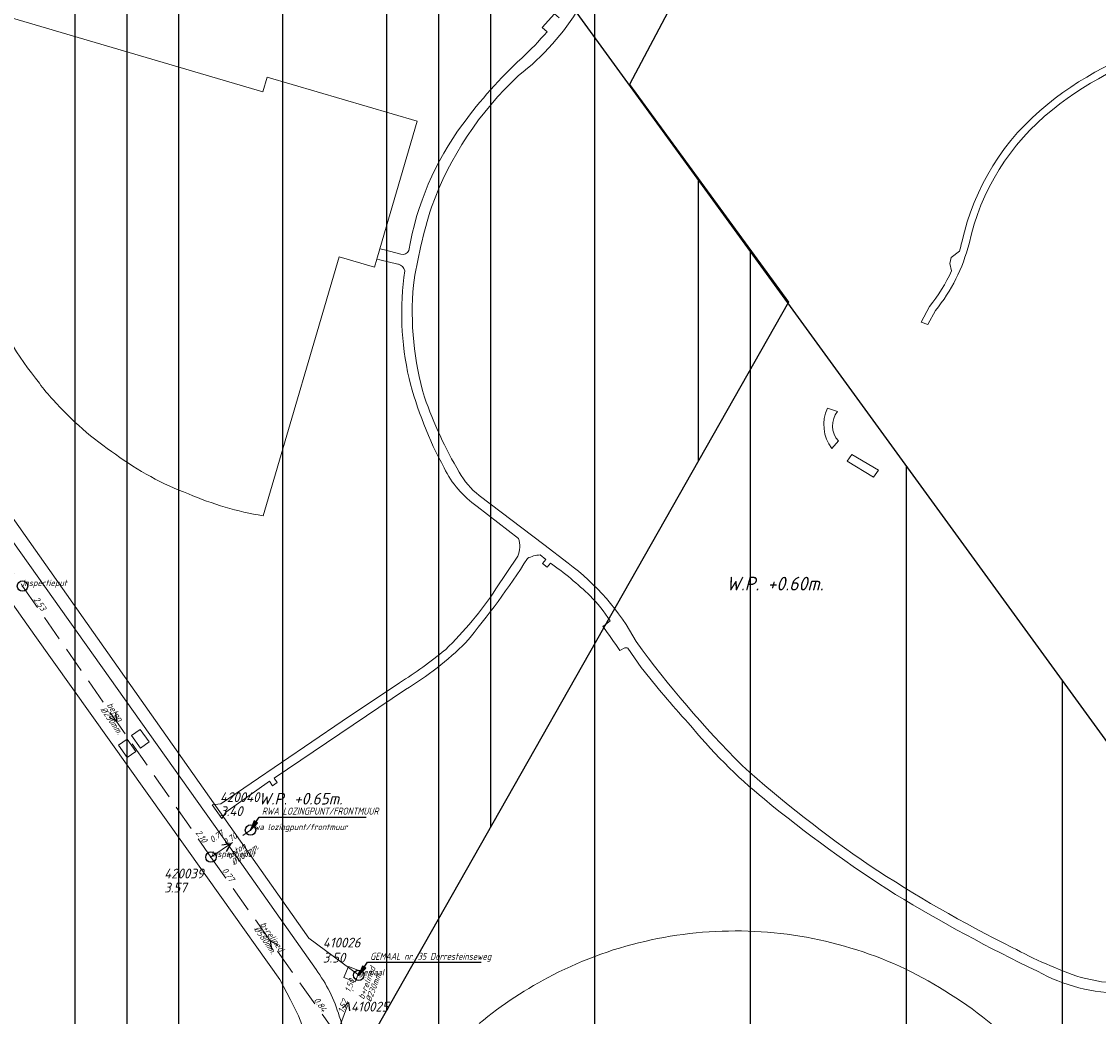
# Model space of a CAD drawing. Extents: x 148869 to 161638, y 453607 to 469810.
# Tile 337 of 656: x 155767 to 155975, y 461602 to 461794. Entities that reach past the tile are written whole.
import ezdxf
from ezdxf.lldxf.tags import DXFTag

# ---------------------------------------------------------------- set-up
doc = ezdxf.new("R2010")
doc.units = 0
doc.header["$PDMODE"] = 32
doc.header["$PDSIZE"] = 2
doc.linetypes.add('RI-HWA', pattern=[7.4, 5, -2.4])
doc.linetypes.add('RI-VWA', pattern=[11, 5, -3, 0, -3])
doc.layers.get('0').update_dxf_attribs({"linetype": 'CONTINUOUS'})
doc.layers.get('DEFPOINTS').update_dxf_attribs({"linetype": 'CONTINUOUS'})
for name, color, linetype in [('2022', 10, 'CONTINUOUS'), ('2022 hatch', 10, 'CONTINUOUS'), ('2024', 160, 'CONTINUOUS'), ('2024 hatch', 160, 'CONTINUOUS'), ('B-OI-AANPIJLING', 1, 'CONTINUOUS'), ('B-OI-GEMAAL', 30, 'CONTINUOUS'), ('B-OI-T50', 3, 'CONTINUOUS')]:
    doc.layers.add(name, color=color, linetype=linetype)
for name, color, linetype, lineweight in [('B-OI-RI-BIJZONDERDERHEDEN-T18', 134, 'CONTINUOUS', 18), ('B-OI-RI-HWA-BOB-T18', 150, 'CONTINUOUS', 18), ('B-OI-RI-HWA-MATERIAAL-T18', 150, 'CONTINUOUS', 18), ('B-OI-RI-HWA-PUTDEKSELHOOGTE-T25', 150, 'CONTINUOUS', 25), ('B-OI-RI-HWA-PUTNUMMER-T25', 150, 'CONTINUOUS', 25), ('B-OI-RI-HWA_DIAMETER-T18', 150, 'CONTINUOUS', 18), ('B-OI-RI-HWA_RIOOLPUT-S', 150, 'CONTINUOUS', 25), ('B-OI-RI-HWA_TRANSPORTLEIDING-G', 150, 'RI-HWA', 18), ('B-OI-RI-PERSLEIDING-G-niet meenemen', 190, 'RI-PERS', 18), ('B-OI-RI-STROOMRICHTING-S', 252, 'CONTINUOUS', 25), ('B-OI-RI-T35', 3, 'CONTINUOUS', 35), ('B-OI-RI-VWA-BOB-T18', 34, 'CONTINUOUS', 18), ('B-OI-RI-VWA-DIAMETER-T18', 34, 'CONTINUOUS', 18), ('B-OI-RI-VWA-MATERIAAL-T18', 34, 'CONTINUOUS', 18), ('B-OI-RI-VWA_PUTDEKSELHOOGTE-T25', 34, 'CONTINUOUS', 25), ('B-OI-RI-VWA_PUTNUMMER-T25', 34, 'CONTINUOUS', 25), ('B-OI-RI-VWA_RIOOLPUT-S', 34, 'CONTINUOUS', 25), ('B-OI-RI-VWA_TRANSPORTLEIDING-G', 34, 'RI-VWA', 18), ('B-RO-VH-VERHARDING_ASFALT-GV', 251, 'CONTINUOUS', 18), ('B-RO-VH-VERHARDING_BEDRIJFSVLOERPLAAT-GV', 251, 'CONTINUOUS', 18), ('B-RO-VH-VERHARDING_HALFVERHARDING_GRIND-GV', 251, 'CONTINUOUS', 18), ('B-RO-VH-VERHARDING_SIERBESTRATING-GV', 251, 'CONTINUOUS', 18)]:
    doc.layers.add(name, color=color, linetype=linetype, lineweight=lineweight)
doc.styles.add('NLCS-ISO-M500-T18_CURSIEF', font='NLCS-ISO.ttf', dxfattribs={"oblique": 15, "height": 0.9})
doc.styles.add('NLCS-ISO-M750-T25_CURSIEF', font='NLCS-ISO.ttf', dxfattribs={"oblique": 15, "height": 1.875})
doc.styles.add('NLCS-ISO-M750-T35_CURSIEF', font='NLCS-ISO.ttf', dxfattribs={"oblique": 15, "height": 2.625})
doc.styles.add('NLCS-ISO-M750_CURSIEF', font='NLCS-ISO.ttf', dxfattribs={"oblique": 15})
tags = doc.linetypes.add('RI-PERS', pattern='A,7,-2,["P",Standard,S=1.8,R=0,X=-0.5,Y=-0.9],-2,7,-2,[102,NLCS.SHX,S=1,R=180,X=0,Y=0],-2', length=22).pattern_tags.tags
tags[6] = DXFTag(74, 10)

# ---------------------------------------------------------------- blocks, each defined once
blk = doc.blocks.new('ACMAP_ANN_TEMPLATE_vwa-diam')
at = {"color": 0, "linetype": 'ByBlock', "style": 'NLCS-ISO-M500-T18_CURSIEF', "oblique": 15}
blk.add_attdef('vwa-diam', (0.3, -1.3), '', height=1.2, dxfattribs=at)
blk = doc.blocks.new('ACMAP_ANN_TEMPLATE_vwa-materiaal')
at = {"color": 0, "linetype": 'ByBlock', "style": 'NLCS-ISO-M500-T18_CURSIEF', "oblique": 15}
blk.add_attdef('vwa-mat', (0.3, 0.2), '', height=1.2, dxfattribs=at)
blk = doc.blocks.new('ACMAP_ANN_TEMPLATE_vwa-nap-l')
at = {"color": 0, "linetype": 'ByBlock', "style": 'NLCS-ISO-M500-T18_CURSIEF', "oblique": 15}
blk.add_attdef('vwa-nap-l', (3.3, 0.2), '', height=1.2, dxfattribs=at)
blk = doc.blocks.new('ACMAP_ANN_TEMPLATE_vwa-nap-r')
at = {"color": 0, "linetype": 'ByBlock', "style": 'NLCS-ISO-M500-T18_CURSIEF', "oblique": 15}
blk.add_attdef('vwa-nap-r', (-5.6, 0.2), '', height=1.2, dxfattribs=at)
blk = doc.blocks.new('ACMAP_ANN_TEMPLATE_hwa-diam')
at = {"color": 0, "linetype": 'ByBlock', "style": 'NLCS-ISO-M500-T18_CURSIEF', "oblique": 15}
blk.add_attdef('hwa-diam', (-3.7, -1.3), '', height=1.2, dxfattribs=at)
blk = doc.blocks.new('ACMAP_ANN_TEMPLATE_hwa-materiaal')
at = {"color": 0, "linetype": 'ByBlock', "style": 'NLCS-ISO-M500-T18_CURSIEF', "oblique": 15}
blk.add_attdef('hwa-mat', (-3.7, 0.2), '', height=1.2, dxfattribs=at)
blk = doc.blocks.new('ACMAP_ANN_TEMPLATE_hwa-nap-l')
at = {"color": 0, "linetype": 'ByBlock', "style": 'NLCS-ISO-M500-T18_CURSIEF', "oblique": 15}
blk.add_attdef('hwa-nap-l', (3.3, 0.2), '', height=1.2, dxfattribs=at)
blk = doc.blocks.new('ACMAP_ANN_TEMPLATE_hwa-nap-r')
at = {"color": 0, "linetype": 'ByBlock', "style": 'NLCS-ISO-M500-T18_CURSIEF', "oblique": 15}
blk.add_attdef('hwa-nap-r', (-5.6, 0.2), '', height=1.2, dxfattribs=at)
blk = doc.blocks.new('ACMAP_ANN_TEMPLATE_hwa-puth')
at = {"color": 0, "linetype": 'ByBlock', "style": 'NLCS-ISO-M750-T25_CURSIEF', "oblique": 15}
blk.add_attdef('hwa-puth', (-9, -6.8), '', height=1.88, dxfattribs=at)
blk = doc.blocks.new('ACMAP_ANN_TEMPLATE_hwa-putnr')
at = {"color": 0, "linetype": 'ByBlock', "style": 'NLCS-ISO-M750-T25_CURSIEF', "oblique": 15}
blk.add_attdef('hwa-putnr', (-9, -4.1), '', height=1.88, dxfattribs=at)
blk = doc.blocks.new('ACMAP_ANN_TEMPLATE_type knoop')
at = {"layer": 'DEFPOINTS', "style": 'NLCS-ISO-M500-T18_CURSIEF', "oblique": 15}
blk.add_attdef('type_knoop', (0, 0), '', height=1.2, dxfattribs=at)
blk = doc.blocks.new('ACMAP_ANN_TEMPLATE_vwa-puth')
at = {"color": 0, "linetype": 'ByBlock', "style": 'NLCS-ISO-M750-T25_CURSIEF', "oblique": 15}
blk.add_attdef('vwa-puth', (-3, 5), '', height=1.88, dxfattribs=at)
blk = doc.blocks.new('ACMAP_ANN_TEMPLATE_vwa-putnr')
at = {"color": 0, "linetype": 'ByBlock', "style": 'NLCS-ISO-M750-T25_CURSIEF', "oblique": 15}
blk.add_attdef('vaw-putnr', (-3, 7.9), '', height=1.88, dxfattribs=at)

msp = doc.modelspace()

# ---------------------------------------------------------------- hatches: boundary and pattern name
at = {"layer": '2022 hatch'}
h = msp.add_hatch(dxfattribs=at)
h.set_pattern_fill('ANSI31', color=256, scale=19.992, angle=45)
h.set_pattern_definition([(90, (0, 0), (-19.992, 0), [])])
h.paths.add_polyline_path([(155957.39, 462199.72), (155824.6, 462339.47), (155809.4, 462364.77), (155712.06, 462492.35), (155741.32, 462534.94), (155724.45, 462653.5), (155647.56, 462844.84), (155571.03, 462835.78), (155539.5, 462940.93), (155214.41, 462860.04), (154975.03, 462800.21), (154771.75, 462639.51), (154795.06, 462617.84), (154687.68, 462525.32), (154739.27, 462359.61), (154777.22, 462294.15), (154815.26, 462238.26), (154900.32, 462169.47), (154928.55, 462144.03), (154992.39, 461993.67), (155064.08, 461959.84), (155069.75, 461944.78), (155080.62, 461929.02), (155099.54, 461841.43), (155124.54, 461788.65), (155176.21, 461747.53), (155253.1, 461670.14), (155301.18, 461625.42), (155386.96, 461536.3), (155426.74, 461562.76), (155670.4, 461472.54), (155778.97, 461514.91), (155823.82, 461578.91), (155914.94, 461739.53), (155884.36, 461781.4), (155900.67, 461812.33), (155940.19, 461941.25), (155946.89, 461971.72), (155993.5, 462030.18), (155993.12, 462149.22)])
at = {"layer": '2024 hatch'}
h = msp.add_hatch(dxfattribs=at)
h.set_pattern_fill('ANSI31', color=256, scale=29.988, angle=45)
h.set_pattern_definition([(90, (0, 0), (-29.988, 0), [])])
h.paths.add_polyline_path([(154831.69, 462220.79), (155444.64, 461906.6), (155731.7, 461985.63), (155857.3, 461818.44), (156014.78, 461601.83), (156060.4, 461536.42), (156081.9, 461465.46), (156157.24, 461082.37), (155797.14, 460855.73), (155567.09, 461168.91), (155534.07, 461230.34), (155509.32, 461273.71), (155475.23, 461315.96), (155413.29, 461389.05)])

# ---------------------------------------------------------------- linework, layer by layer
at = {"layer": '2022', "flags": 128}
msp.add_lwpolyline([(155993.5, 462030.18), (155946.89, 461971.72), (155940.19, 461941.25), (155900.67, 461812.33), (155884.36, 461781.4), (155914.94, 461739.53), (155823.82, 461578.91), (155778.97, 461514.91), (155670.4, 461472.54), (155426.74, 461562.76), (155386.96, 461536.3), (155301.18, 461625.42), (155253.1, 461670.14), (155176.21, 461747.53), (155124.54, 461788.65), (155099.54, 461841.43), (155080.62, 461929.02), (155069.75, 461944.78), (155064.08, 461959.84), (154992.39, 461993.67), (154928.55, 462144.03), (154900.32, 462169.47), (154815.26, 462238.26)], dxfattribs=at)
at = {"layer": '2024', "flags": 128}
msp.add_lwpolyline([(154831.69, 462220.79), (155444.64, 461906.6), (155731.7, 461985.63), (155857.3, 461818.44), (156014.78, 461601.83), (156060.4, 461536.42), (156081.9, 461465.46), (156157.24, 461082.37), (155797.14, 460855.73), (155567.09, 461168.91), (155534.07, 461230.34), (155509.32, 461273.71), (155475.23, 461315.96), (155413.29, 461389.05)], close=True, dxfattribs=at)
at = {"layer": 'B-OI-AANPIJLING', "color": 251, "flags": 128}
for points in [[(155811.42, 461637.94), (155812.78, 461639.28), (155812.15, 461639.71), (155811.42, 461637.94), (155812.25, 461639.64), (155812.36, 461639.57), (155811.42, 461637.94), (155812.57, 461639.43), (155812.68, 461639.35), (155811.42, 461637.94), (155813.1, 461640.45), (155833.69, 461640.45)], [(155832.25, 461610), (155833.61, 461611.34), (155832.98, 461611.77), (155832.25, 461610), (155833.08, 461611.7), (155833.19, 461611.63), (155832.25, 461610), (155833.4, 461611.49), (155833.51, 461611.41), (155832.25, 461610), (155833.93, 461612.51), (155855.79, 461612.51)]]:
    msp.add_lwpolyline(points, dxfattribs=at)
at = {"layer": 'B-OI-GEMAAL'}
msp.add_point((155832.25, 461610), dxfattribs=at)
at = {"layer": 'B-OI-RI-HWA_RIOOLPUT-S', "color": 251}
for p in [(155767.57, 461684.9), (155811.42, 461637.94), (155803.81, 461632.74)]:
    msp.add_point(p, dxfattribs=at)
at = {"layer": 'B-OI-RI-HWA_TRANSPORTLEIDING-G', "color": 251}
for p, q in [((155737.65, 461727.8), (155767.57, 461684.9)), ((155767.57, 461684.9), (155803.81, 461632.74)), ((155803.81, 461632.74), (155811.42, 461637.94)), ((155803.81, 461632.74), (155826.61, 461600.53))]:
    msp.add_line(p, q, dxfattribs=at)
at = {"layer": 'B-OI-RI-PERSLEIDING-G-niet meenemen'}
for p, q in [((155822.64, 461617.16), (155741.17, 461732.72)), ((155832.25, 461610), (155822.64, 461617.16))]:
    msp.add_line(p, q, dxfattribs=at)
at = {"layer": 'B-OI-RI-STROOMRICHTING-S', "color": 251}
for points in [[(155785.45, 461660.41), (155785.68, 461658.82), (155784.27, 461659.59)], [(155805.89, 461635.1), (155807.61, 461635.34), (155806.77, 461633.82)], [(155816.62, 461615.88), (155815.2, 461616.64), (155815.45, 461615.04)], [(155829.11, 461603.65), (155830.29, 461604.75), (155830.45, 461603.15)]]:
    msp.add_lwpolyline(points, dxfattribs=at)
at = {"layer": 'B-OI-RI-VWA_RIOOLPUT-S'}
msp.add_point((155832.25, 461610), dxfattribs=at)
at = {"layer": 'B-OI-RI-VWA_TRANSPORTLEIDING-G', "color": 251}
msp.add_line((155828.33, 461599.5), (155832.25, 461610), dxfattribs=at)
at = {"layer": 'B-RO-VH-VERHARDING_ASFALT-GV'}
for points in [[(155863, 461783.1, 0.185207), (155880.93, 461812.82)], [(155868.46, 461791.53, -0.029419), (155863.59, 461786.47)], [(155863.59, 461786.47, 0.047235), (155852.24, 461773.77)], [(155846.24, 461757.78, -0.119804), (155863, 461783.1)], [(155852.24, 461773.77, 0.118119), (155841.89, 461749.47)], [(155842.75, 461742.79, -0.040212), (155846.24, 461757.78)], [(155841.89, 461749.47, -0.411878), (155840.36, 461748.76)], [(155839.88, 461746.8, -0.287945), (155841.08, 461745.57)], [(155841.08, 461745.57, 0.091403), (155841.93, 461724.85)], [(155760.62, 461741.01, 0.070169), (155770.81, 461723.91)], [(155844.91, 461721.22, -0.093528), (155842.75, 461742.79)], [(155841.93, 461724.85, 0.062268), (155848.68, 461707.61)], [(155770.81, 461723.91, 0.02547), (155773.44, 461720.73)], [(155773.44, 461720.73, 0.061145), (155785.48, 461710.24)], [(155851.59, 461706.78, -0.05105), (155844.91, 461721.22)], [(155785.48, 461710.24, 0.069444), (155799.49, 461702.63)], [(155848.68, 461707.61, 0.12691), (155855, 461700.23)], [(155855.39, 461702.34, -0.096848), (155851.59, 461706.78)], [(155799.49, 461702.63, 0.060298), (155813.85, 461698.41)], [(155862.99, 461694.07, -0.174759), (155862.86, 461690.63)], [(155852.86, 461674.04, 0.033249), (155864.69, 461690.21)], [(155864.69, 461690.21, -0.114095), (155867.16, 461690.87)], [(155869.1, 461689.32, -0.040364), (155876.74, 461683.01)], [(155885.59, 461674.21, 0.111657), (155872.5, 461689.28)], [(155858.64, 461684.33, -0.053975), (155848.91, 461672.64)], [(155876.74, 461683.01, -0.064381), (155880.58, 461678.2)], [(155879.23, 461677.11, -0.003037), (155882.48, 461672.47)], [(155848.82, 461672.58, -0.029449), (155840.1, 461666.29)], [(155841.21, 461664.97, 0.060261), (155852.86, 461674.04)], [(155883.43, 461672.99, -0.192617), (155883.99, 461672.96)], [(155905.97, 461650.36, -0.038122), (155885.59, 461674.21)], [(155886.6, 461669.23, 0.020677), (155895.6, 461658.6)], [(155895.6, 461658.6, 0.04973), (155910.28, 461643.86)], [(155930.46, 461631.17, -0.031344), (155905.97, 461650.36)], [(155910.28, 461643.86, 0.029122), (155935.48, 461625.55)], [(155957.96, 461615.36, -0.030574), (155930.46, 461631.17)], [(155935.48, 461625.55, 0.02308), (155962.79, 461610.77)], [(155888.48, 461616.8, 0.067236), (155869.63, 461610.07)], [(155908.39, 461618.45, 0.064689), (155888.48, 461616.8)], [(155928.08, 461614.87, 0.065402), (155908.39, 461618.45)], [(155946.06, 461606.32, 0.068974), (155928.08, 461614.87)], [(155971.2, 461609.55, -0.040034), (155957.96, 461615.36)], [(155828.51, 461602.12, 0.086613), (155824.03, 461611.1)], [(155962.79, 461610.77, 0.124933), (155979.3, 461606.5)], [(155869.63, 461610.07, 0.055455), (155855.42, 461600.72)], [(155961.36, 461593.49, 0.071373), (155946.06, 461606.32)], [(155830.09, 461591.28, 0.093878), (155828.51, 461602.12)]]:
    msp.add_lwpolyline(points, format="xyb", dxfattribs=at)
at = {"layer": 'B-RO-VH-VERHARDING_ASFALT-GV', "flags": 128}
for points in [[(155813.85, 461698.41), (155814.17, 461699.51), (155828.46, 461748.24), (155835.26, 461746.24), (155835.72, 461747.8), (155836.3, 461749.8), (155843.47, 461774.31), (155814.62, 461782.78), (155813.8, 461779.99), (155760.15, 461795.74), (155760.11, 461795.61), (155759.21, 461792.26)], [(155870.8, 461794.22), (155869.89, 461795), (155867.51, 461792.36), (155868.46, 461791.53)], [(155718.35, 461769.39), (155720.98, 461777.77), (155712.4, 461780.47), (155712.39, 461780.44), (155711.03, 461776.07), (155708.5, 461768.22), (155708.43, 461765.98), (155708.79, 461763.34), (155709.13, 461762.09), (155709.36, 461761.23), (155710.62, 461758.8), (155727.03, 461735.75), (155727.75, 461734.72), (155727.82, 461734.55), (155727.83, 461734.54), (155732.44, 461727.78), (155736.89, 461721.26), (155736.9, 461721.25), (155739.9, 461717.82), (155769.97, 461675.36), (155805.84, 461624.95)], [(155824.03, 461611.1), (155807.43, 461634.64), (155804.3, 461639.05), (155754.92, 461708.56), (155720.02, 461757.76)], [(155840.36, 461748.76), (155837.19, 461749.57), (155836.3, 461749.8), (155835.72, 461747.8), (155836.3, 461747.66), (155839.76, 461746.83), (155839.88, 461746.8)], [(155872.5, 461689.28), (155867.83, 461692.89), (155855.39, 461702.34)], [(155855, 461700.23), (155862.99, 461694.07)], [(155862.86, 461690.63), (155858.64, 461684.33)], [(155867.16, 461690.87), (155868.23, 461690), (155867.61, 461689.21), (155868.48, 461688.54), (155869.1, 461689.32)], [(155880.58, 461678.2), (155879.64, 461677.44), (155879.23, 461677.11)], [(155848.91, 461672.64), (155848.82, 461672.58)], [(155882.48, 461672.47), (155883.43, 461672.99)], [(155883.99, 461672.96), (155886.6, 461669.23)], [(155840.1, 461666.29), (155829.03, 461658.9), (155805.72, 461643.02), (155804.02, 461642.82), (155805.89, 461640.18), (155806.59, 461641.28), (155806.65, 461641.37), (155815.06, 461647.33), (155815.63, 461646.48), (155816.54, 461647.09), (155815.98, 461647.93), (155841.21, 461664.97)], [(155805.84, 461624.95), (155817.06, 461609.17), (155819.14, 461605.3), (155819.93, 461603.58), (155820.63, 461602.22), (155821.61, 461599.7), (155822.02, 461598.17), (155822.64, 461595.51), (155823.14, 461591.04), (155823.16, 461587.96), (155822.94, 461578.02), (155822.81, 461564.99), (155822.78, 461559.97), (155822.47, 461516.82), (155822.39, 461513.76), (155829.37, 461513.65), (155829.38, 461519.72), (155829.43, 461523.73), (155829.47, 461525.72), (155829.51, 461530.77), (155829.78, 461559.79)], [(155980.06, 461608.45), (155975.14, 461608.72), (155971.2, 461609.55)]]:
    msp.add_lwpolyline(points, dxfattribs=at)
for points in [[(155791.9, 461654.9), (155790.25, 461653.73), (155788.54, 461656.14), (155790.19, 461657.31)], [(155791.9, 461654.9), (155790.19, 461657.31), (155788.54, 461656.14), (155790.25, 461653.73)], [(155787.7, 461655.45), (155789.39, 461653.08), (155787.72, 461651.89), (155786.03, 461654.26)], [(155787.7, 461655.45), (155786.03, 461654.26), (155787.72, 461651.89), (155789.39, 461653.08)]]:
    msp.add_lwpolyline(points, close=True, dxfattribs=at)
at = {"layer": 'B-RO-VH-VERHARDING_BEDRIJFSVLOERPLAAT-GV', "flags": 128}
msp.add_lwpolyline([(155831.53, 461608.71), (155832.38, 461610.84), (155830.25, 461611.7), (155829.39, 461609.56)], close=True, dxfattribs=at)
at = {"layer": 'B-RO-VH-VERHARDING_HALFVERHARDING_GRIND-GV'}
for points in [[(155990.86, 461790.16, 0.115996), (155964.79, 461777.63)], [(155965.67, 461776.54, -0.116007), (155991.16, 461788.79)], [(155964.79, 461777.63, 0.171698), (155948.27, 461751.08)], [(155949.64, 461750.75, -0.171922), (155965.67, 461776.54)], [(155943.21, 461737.92, 0.107383), (155949.64, 461750.75)], [(155948.27, 461751.08, -0.013709), (155947.78, 461749.34)], [(155946.29, 461745.52, -0.062136), (155942.04, 461738.7)]]:
    msp.add_lwpolyline(points, format="xyb", dxfattribs=at)
at = {"layer": 'B-RO-VH-VERHARDING_HALFVERHARDING_GRIND-GV', "flags": 128}
for points in [[(155947.78, 461749.34), (155946.19, 461748.12), (155945.94, 461746.94), (155946.29, 461745.52)], [(155942.04, 461738.7), (155940.44, 461735.68), (155941.74, 461735.24), (155943.21, 461737.92)]]:
    msp.add_lwpolyline(points, dxfattribs=at)
at = {"layer": 'B-RO-VH-VERHARDING_SIERBESTRATING-GV'}
for points in [[(155922.39, 461719.13, 0.271528), (155923.23, 461711.36)], [(155924.52, 461712.81, -0.378447), (155924.37, 461718.46)]]:
    msp.add_lwpolyline(points, format="xyb", dxfattribs=at)
at = {"layer": 'B-RO-VH-VERHARDING_SIERBESTRATING-GV', "flags": 128}
for points in [[(155924.37, 461718.46), (155922.39, 461719.13)], [(155923.23, 461711.36), (155924.52, 461712.81)]]:
    msp.add_lwpolyline(points, dxfattribs=at)
msp.add_lwpolyline([(155932.23, 461707.22), (155927.08, 461710.21), (155926.2, 461708.93), (155931.25, 461705.86)], close=True, dxfattribs=at)

# ---------------------------------------------------------------- block references
at = {"layer": 'B-OI-RI-HWA-BOB-T18', "color": 251}
for name, p, rotation, values in [('ACMAP_ANN_TEMPLATE_hwa-nap-l', (155767.57, 461684.9), 304.7910039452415, {'hwa-nap-l': '2.53'}), ('ACMAP_ANN_TEMPLATE_hwa-nap-r', (155803.81, 461632.74), 304.7910039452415, {'hwa-nap-r': '2.10'}), ('ACMAP_ANN_TEMPLATE_hwa-nap-l', (155801.48, 461633.4), 34.34524198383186, {'hwa-nap-l': '0.77'}), ('ACMAP_ANN_TEMPLATE_hwa-nap-r', (155811.42, 461637.94), 34.34524198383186, {'hwa-nap-r': '0.70'}), ('ACMAP_ANN_TEMPLATE_hwa-nap-l', (155803.81, 461632.74), 305.2929481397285, {'hwa-nap-l': '0.77'}), ('ACMAP_ANN_TEMPLATE_hwa-nap-r', (155826.61, 461600.53), 305.2929481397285, {'hwa-nap-r': '0.84'})]:
    msp.add_blockref(name, p, dxfattribs=dict(at, rotation=rotation)).add_auto_attribs(values)
at = {"layer": 'B-OI-RI-HWA-MATERIAAL-T18', "color": 251}
for p, rotation, values in [((155785.69, 461658.82), 304.7910039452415, {'hwa-mat': 'beton'}), ((155810.55, 461634.27), 34.34524198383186, {'hwa-mat': 'beton'}), ((155815.21, 461616.64), 305.2929481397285, {'hwa-mat': 'b+relined'})]:
    msp.add_blockref('ACMAP_ANN_TEMPLATE_hwa-materiaal', p, dxfattribs=dict(at, rotation=rotation)).add_auto_attribs(values)
at = {"layer": 'B-OI-RI-HWA-PUTDEKSELHOOGTE-T25', "color": 251}
for p, values in [((155814.55, 461647.44), {'hwa-puth': '3.40'}), ((155803.81, 461632.74), {'hwa-puth': '3.57'})]:
    msp.add_blockref('ACMAP_ANN_TEMPLATE_hwa-puth', p, dxfattribs=at).add_auto_attribs(values)
at = {"layer": 'B-OI-RI-HWA-PUTNUMMER-T25', "color": 251}
for p, values in [((155814.55, 461647.44), {'hwa-putnr': '420040'}), ((155803.81, 461632.74), {'hwa-putnr': '420039'})]:
    msp.add_blockref('ACMAP_ANN_TEMPLATE_hwa-putnr', p, dxfattribs=at).add_auto_attribs(values)
at = {"layer": 'B-OI-RI-HWA_DIAMETER-T18', "color": 251}
for p, rotation, values in [((155785.69, 461658.82), 304.7910039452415, {'hwa-diam': '%%c250mm.'}), ((155810.55, 461634.27), 34.34524198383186, {'hwa-diam': '%%c600mm.'}), ((155815.21, 461616.64), 305.2929481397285, {'hwa-diam': '%%c580mm.'})]:
    msp.add_blockref('ACMAP_ANN_TEMPLATE_hwa-diam', p, dxfattribs=dict(at, rotation=rotation)).add_auto_attribs(values)
at = {"layer": 'B-OI-RI-VWA-BOB-T18', "color": 251, "rotation": 69.52772048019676}
for name, p, values in [('ACMAP_ANN_TEMPLATE_vwa-nap-r', (155832.76, 461611.78), {'vwa-nap-r': '1.50'}), ('ACMAP_ANN_TEMPLATE_vwa-nap-l', (155828.33, 461599.5), {'vwa-nap-l': '1.52'})]:
    msp.add_blockref(name, p, dxfattribs=at).add_auto_attribs(values)
at = {"layer": 'B-OI-RI-VWA-DIAMETER-T18', "color": 251, "rotation": 69.52772048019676}
msp.add_blockref('ACMAP_ANN_TEMPLATE_vwa-diam', (155833.29, 461604.93), dxfattribs=at).add_auto_attribs({'vwa-diam': '%%c230mm.'})
at = {"layer": 'B-OI-RI-VWA-MATERIAAL-T18', "color": 251, "rotation": 69.52772048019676}
msp.add_blockref('ACMAP_ANN_TEMPLATE_vwa-materiaal', (155833.29, 461604.93), dxfattribs=at).add_auto_attribs({'vwa-mat': 'b+relined'})
at = {"layer": 'B-OI-RI-VWA_PUTDEKSELHOOGTE-T25', "color": 251}
msp.add_blockref('ACMAP_ANN_TEMPLATE_vwa-puth', (155828.34, 461607.45), dxfattribs=at).add_auto_attribs({'vwa-puth': '3.50'})
at = {"layer": 'B-OI-RI-VWA_PUTNUMMER-T25', "color": 251}
for p, values in [((155828.34, 461607.45), {'vaw-putnr': '410026'}), ((155833.75, 461595.13), {'vaw-putnr': '410025'})]:
    msp.add_blockref('ACMAP_ANN_TEMPLATE_vwa-putnr', p, dxfattribs=at).add_auto_attribs(values)
at = {"layer": 'DEFPOINTS'}
for p, values in [((155767.57, 461684.9), {'type_knoop': 'inspectieput'}), ((155811.42, 461637.94), {'type_knoop': 'rwa lozingpunt/frontmuur'}), ((155803.81, 461632.74), {'type_knoop': 'inspectieput'}), ((155832.25, 461610), {'type_knoop': 'gemaal'})]:
    msp.add_blockref('ACMAP_ANN_TEMPLATE_type knoop', p, dxfattribs=at).add_auto_attribs(values)

# ---------------------------------------------------------------- texts
at = {"layer": 'B-OI-RI-BIJZONDERDERHEDEN-T18', "color": 251, "style": 'NLCS-ISO-M500-T18_CURSIEF', "oblique": 15, "width": 0.8}
for s, p in [('RWA LOZINGPUNT/FRONTMUUR', (155813.61, 461640.91)), ('GEMAAL nr. 35 Dorresteinseweg', (155834.44, 461612.97))]:
    msp.add_text(s, height=1.35, dxfattribs=at).set_placement(p)
at = {"layer": 'B-OI-RI-T35', "style": 'NLCS-ISO-M750-T35_CURSIEF', "oblique": 15}
msp.add_text('W.P. +0.60m.', height=2.625, dxfattribs=at).set_placement((155902.94, 461684.05))
at = {"layer": 'B-OI-T50', "style": 'NLCS-ISO-M750_CURSIEF', "oblique": 15}
msp.add_text('W.P. +0.65m.', height=2.25, dxfattribs=at).set_placement((155813, 461642.85))

doc.saveas('drawing.dxf')
